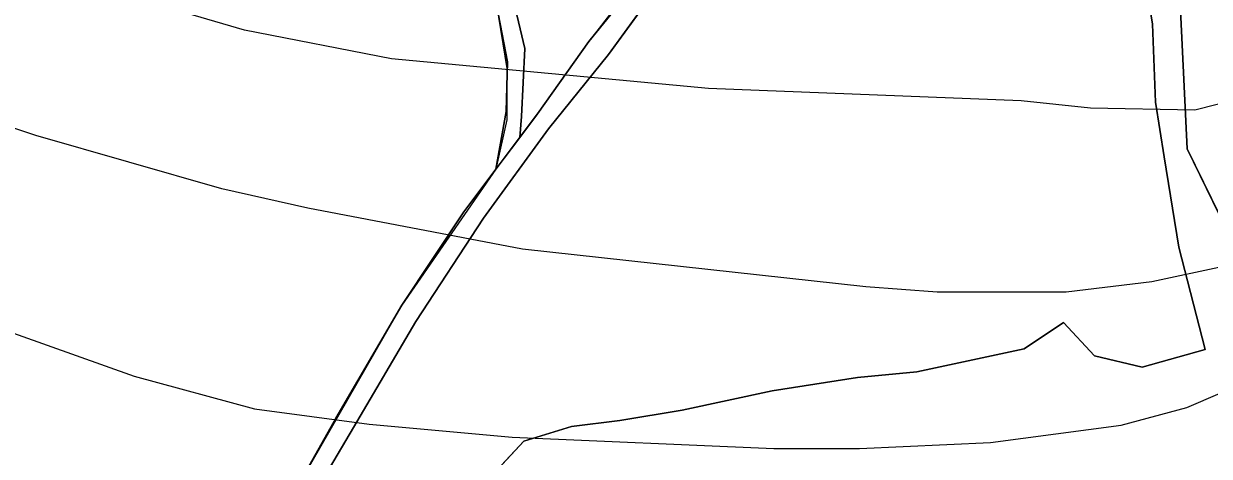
# Model space of a CAD drawing. Extents: x -662620 to -656370, y -1067090 to -1062990.
# Drawn here: x -660922.2 to -660755.9, y -1066012.5 to -1065951.9 of the extents above; entities that cross this region are included whole.
import ezdxf

# ---------------------------------------------------------------- set-up
doc = ezdxf.new("R2010")
doc.units = 0
for name, color, linetype in [('CHRANENE_LOZISKOVE_UZEMI', 7, 'Continuous'), ('OBVOD_PÚ', 7, 'Continuous'), ('ORNÁ_PŮDA_-_STÁVAJÍCÍ', 7, 'Continuous'), ('OSTATNÍ_PLOCHA_-_STÁVAJÍCÍ', 7, 'Continuous'), ('Trvalý_trávní_porost_-_stávající', 7, 'Continuous'), ('VRSTEVNICE_ZDŮRAZNĚNÁ', 7, 'Continuous'), ('VRSTEVNICE_ZÁKLADNÍ', 7, 'Continuous')]:
    doc.layers.add(name, color=color, linetype=linetype)

msp = doc.modelspace()

# ---------------------------------------------------------------- linework, layer by layer
at = {"layer": 'CHRANENE_LOZISKOVE_UZEMI'}
for points in [[(-660723.46, -1066017.56), (-660749.06, -1065989.87), (-660759, -1065969.43), (-660761.09, -1065926.66), (-660765.3, -1065910.31), (-660796.22, -1065890.96), (-660791.57, -1065877.08), (-660795.91, -1065872.72), (-660808.06, -1065855.19), (-660811.84, -1065851.27), (-660822.21, -1065853.47), (-660858.96, -1065871.86), (-660892.04, -1065893.16), (-660917.95, -1065914.29), (-660944.73, -1065941.74)], [(-660929.73, -1065929.99), (-660916.46, -1065917.94), (-660909.74, -1065911.74), (-660903.3, -1065905.23), (-660892.78, -1065898.45), (-660889.24, -1065901.81), (-660879.39, -1065913.67), (-660865.51, -1065932.09), (-660858.76, -1065942.75), (-660855.87, -1065949.26), (-660854.41, -1065958.2), (-660854.41, -1065965.38), (-660855.97, -1065972.32), (-660869.14, -1065991.37), (-660885.56, -1066019.89), (-660893.85, -1066035.39), (-660908.41, -1066070.8), (-660910.14, -1066074.31), (-660917.07, -1066070.05), (-660920.94, -1066063.5), (-660930.41, -1066052.6)], [(-660929.73, -1065929.99), (-660916.46, -1065917.94), (-660909.74, -1065911.74), (-660903.3, -1065905.23), (-660892.78, -1065898.45), (-660889.24, -1065901.81), (-660879.39, -1065913.67), (-660872.24, -1065923.25), (-660865.51, -1065932.09), (-660858.76, -1065942.75), (-660855.87, -1065949.26), (-660854.3, -1065957.27), (-660854.52, -1065964.24), (-660855.97, -1065972.32), (-660869.14, -1065991.37), (-660878.41, -1066007.21), (-660885.56, -1066019.89)], [(-660761.09, -1065926.66), (-660759, -1065969.43), (-660749.06, -1065989.87)], [(-660826.19, -1065932.79), (-660842.92, -1065954.43), (-660850.13, -1065964.57), (-660852.61, -1065967.86), (-660852.34, -1065964.94), (-660851.9, -1065955.4), (-660853.42, -1065948.92)], [(-660766.04, -1065939), (-660763.86, -1065952), (-660763.46, -1065962.9), (-660762.22, -1065970.58), (-660760.17, -1065983.25), (-660756.49, -1065997.58), (-660765.31, -1066000.03), (-660772.02, -1065998.48), (-660776.34, -1065993.78), (-660781.88, -1065997.46), (-660796.94, -1066000.71), (-660805.26, -1066001.51), (-660817.22, -1066003.35), (-660829.81, -1066006.08), (-660838.56, -1066007.54), (-660845.34, -1066008.38), (-660852.01, -1066010.42), (-660862.88, -1066022.08)], [(-660862.88, -1066022.08), (-660852.01, -1066010.42), (-660845.34, -1066008.38), (-660838.56, -1066007.54), (-660829.81, -1066006.08), (-660817.22, -1066003.35), (-660805.26, -1066001.51), (-660796.94, -1066000.71), (-660781.88, -1065997.46), (-660776.34, -1065993.78), (-660772.02, -1065998.48), (-660765.31, -1066000.03), (-660756.49, -1065997.58), (-660760.17, -1065983.25), (-660762.22, -1065970.58), (-660763.46, -1065962.9), (-660763.86, -1065952), (-660766.04, -1065939)], [(-660836.13, -1065946.03), (-660842.92, -1065954.43), (-660850.13, -1065964.57), (-660852.61, -1065967.86), (-660852.34, -1065964.94), (-660851.9, -1065955.4), (-660853.42, -1065948.92)], [(-660883.6, -1066021.51), (-660875.91, -1066008.5), (-660867.17, -1065993.66), (-660857.71, -1065979.15), (-660848.56, -1065966.66), (-660840.15, -1065956.24), (-660833.79, -1065947.47)], [(-660883.6, -1066021.51), (-660875.91, -1066008.5), (-660867.17, -1065993.66), (-660857.71, -1065979.15), (-660848.56, -1065966.66), (-660840.15, -1065956.24), (-660833.79, -1065947.47)]]:
    msp.add_lwpolyline(points, dxfattribs=at)
at = {"layer": 'OBVOD_PÚ'}
for points in [[(-660761.09, -1065926.66), (-660759, -1065969.43)], [(-660759, -1065969.43), (-660749.06, -1065989.87)]]:
    msp.add_lwpolyline(points, dxfattribs=at)
at = {"layer": 'ORNÁ_PŮDA_-_STÁVAJÍCÍ'}
for p, q in [((-660766.04, -1065939), (-660763.86, -1065952)), ((-660840.15, -1065956.24), (-660833.79, -1065947.47)), ((-660763.86, -1065952), (-660763.46, -1065962.9)), ((-660848.56, -1065966.66), (-660840.15, -1065956.24)), ((-660763.46, -1065962.9), (-660762.22, -1065970.58)), ((-660857.71, -1065979.15), (-660848.56, -1065966.66)), ((-660762.22, -1065970.58), (-660760.17, -1065983.25)), ((-660867.17, -1065993.66), (-660857.71, -1065979.15)), ((-660760.17, -1065983.25), (-660756.49, -1065997.58)), ((-660875.91, -1066008.5), (-660867.17, -1065993.66)), ((-660776.34, -1065993.78), (-660781.88, -1065997.46)), ((-660772.02, -1065998.48), (-660776.34, -1065993.78)), ((-660781.88, -1065997.46), (-660796.94, -1066000.71)), ((-660765.31, -1066000.03), (-660772.02, -1065998.48)), ((-660756.49, -1065997.58), (-660765.31, -1066000.03)), ((-660805.26, -1066001.51), (-660817.22, -1066003.35)), ((-660796.94, -1066000.71), (-660805.26, -1066001.51)), ((-660817.22, -1066003.35), (-660829.81, -1066006.08)), ((-660829.81, -1066006.08), (-660838.56, -1066007.54)), ((-660883.6, -1066021.51), (-660875.91, -1066008.5)), ((-660845.34, -1066008.38), (-660852.01, -1066010.42)), ((-660838.56, -1066007.54), (-660845.34, -1066008.38)), ((-660852.01, -1066010.42), (-660862.88, -1066022.08))]:
    msp.add_line(p, q, dxfattribs=at)
for points in [[(-660766.04, -1065939), (-660763.86, -1065952), (-660763.46, -1065962.9), (-660762.22, -1065970.58), (-660760.17, -1065983.25), (-660756.49, -1065997.58), (-660765.31, -1066000.03), (-660772.02, -1065998.48), (-660776.34, -1065993.78), (-660781.88, -1065997.46), (-660796.94, -1066000.71), (-660805.26, -1066001.51), (-660817.22, -1066003.35), (-660829.81, -1066006.08), (-660838.56, -1066007.54), (-660845.34, -1066008.38), (-660852.01, -1066010.42), (-660862.88, -1066022.08)], [(-660883.6, -1066021.51), (-660875.91, -1066008.5), (-660867.17, -1065993.66), (-660857.71, -1065979.15), (-660848.56, -1065966.66), (-660840.15, -1065956.24), (-660833.79, -1065947.47)]]:
    msp.add_lwpolyline(points, dxfattribs=at)
at = {"layer": 'OSTATNÍ_PLOCHA_-_STÁVAJÍCÍ'}
for p, q in [((-660842.92, -1065954.43), (-660836.13, -1065946.03)), ((-660842.92, -1065954.43), (-660836.13, -1065946.03)), ((-660853.42, -1065948.92), (-660851.9, -1065955.4)), ((-660853.42, -1065948.92), (-660851.9, -1065955.4)), ((-660833.79, -1065947.47), (-660840.15, -1065956.24)), ((-660833.79, -1065947.47), (-660840.15, -1065956.24)), ((-660854.3, -1065957.27), (-660855.87, -1065949.26)), ((-660854.3, -1065957.27), (-660855.87, -1065949.26)), ((-660851.9, -1065955.4), (-660852.34, -1065964.94)), ((-660851.9, -1065955.4), (-660852.34, -1065964.94)), ((-660850.13, -1065964.57), (-660842.92, -1065954.43)), ((-660850.13, -1065964.57), (-660842.92, -1065954.43)), ((-660854.52, -1065964.24), (-660854.3, -1065957.27)), ((-660854.52, -1065964.24), (-660854.3, -1065957.27)), ((-660840.15, -1065956.24), (-660848.56, -1065966.66)), ((-660840.15, -1065956.24), (-660848.56, -1065966.66)), ((-660860.46, -1065978.28), (-660850.13, -1065964.57)), ((-660860.46, -1065978.28), (-660850.13, -1065964.57)), ((-660855.97, -1065972.32), (-660854.52, -1065964.24)), ((-660855.97, -1065972.32), (-660854.52, -1065964.24)), ((-660852.34, -1065964.94), (-660852.61, -1065967.86)), ((-660852.34, -1065964.94), (-660852.61, -1065967.86)), ((-660848.56, -1065966.66), (-660857.71, -1065979.15)), ((-660848.56, -1065966.66), (-660857.71, -1065979.15)), ((-660852.61, -1065967.86), (-660855.97, -1065972.32)), ((-660852.61, -1065967.86), (-660855.97, -1065972.32)), ((-660869.14, -1065991.37), (-660860.46, -1065978.28)), ((-660869.14, -1065991.37), (-660860.46, -1065978.28)), ((-660857.71, -1065979.15), (-660867.17, -1065993.66)), ((-660857.71, -1065979.15), (-660867.17, -1065993.66)), ((-660878.41, -1066007.21), (-660869.14, -1065991.37)), ((-660878.41, -1066007.21), (-660869.14, -1065991.37)), ((-660867.17, -1065993.66), (-660875.91, -1066008.5)), ((-660867.17, -1065993.66), (-660875.91, -1066008.5)), ((-660885.56, -1066019.89), (-660878.41, -1066007.21)), ((-660885.56, -1066019.89), (-660878.41, -1066007.21)), ((-660875.91, -1066008.5), (-660883.6, -1066021.51)), ((-660875.91, -1066008.5), (-660883.6, -1066021.51))]:
    msp.add_line(p, q, dxfattribs=at)
msp.add_lwpolyline([(-660893.71, -1065894.38), (-660891.14, -1065896.32), (-660887.08, -1065900.16), (-660877.73, -1065911.74), (-660870.94, -1065921.16), (-660863.4, -1065931.35), (-660857.57, -1065939.39), (-660853.42, -1065948.92), (-660851.9, -1065955.4), (-660852.34, -1065964.94), (-660852.61, -1065967.86), (-660855.97, -1065972.32), (-660854.52, -1065964.24), (-660854.3, -1065957.27), (-660855.87, -1065949.26), (-660858.76, -1065942.75), (-660865.51, -1065932.09), (-660872.24, -1065923.25), (-660879.39, -1065913.67), (-660889.24, -1065901.81), (-660892.78, -1065898.45), (-660895.94, -1065896.01)], close=True, dxfattribs=at)
msp.add_lwpolyline([(-660893.71, -1065894.38), (-660891.14, -1065896.32), (-660887.08, -1065900.16), (-660877.73, -1065911.74), (-660870.94, -1065921.16), (-660863.4, -1065931.35), (-660857.57, -1065939.39), (-660853.42, -1065948.92), (-660851.9, -1065955.4), (-660852.34, -1065964.94), (-660852.61, -1065967.86), (-660855.97, -1065972.32), (-660854.52, -1065964.24), (-660854.3, -1065957.27), (-660855.87, -1065949.26), (-660858.76, -1065942.75), (-660865.51, -1065932.09), (-660872.24, -1065923.25), (-660879.39, -1065913.67), (-660889.24, -1065901.81), (-660892.78, -1065898.45), (-660895.94, -1065896.01)], close=True, dxfattribs=at)
for points in [[(-660885.56, -1066019.89), (-660878.41, -1066007.21), (-660869.14, -1065991.37), (-660860.46, -1065978.28), (-660850.13, -1065964.57), (-660842.92, -1065954.43), (-660836.13, -1065946.03)], [(-660885.56, -1066019.89), (-660878.41, -1066007.21), (-660869.14, -1065991.37), (-660860.46, -1065978.28), (-660850.13, -1065964.57), (-660842.92, -1065954.43), (-660836.13, -1065946.03)], [(-660833.79, -1065947.47), (-660840.15, -1065956.24), (-660848.56, -1065966.66), (-660857.71, -1065979.15), (-660867.17, -1065993.66), (-660875.91, -1066008.5), (-660883.6, -1066021.51)], [(-660833.79, -1065947.47), (-660840.15, -1065956.24), (-660848.56, -1065966.66), (-660857.71, -1065979.15), (-660867.17, -1065993.66), (-660875.91, -1066008.5), (-660883.6, -1066021.51)]]:
    msp.add_lwpolyline(points, dxfattribs=at)
at = {"layer": 'Trvalý_trávní_porost_-_stávající'}
for p, q in [((-660761.09, -1065926.66), (-660759, -1065969.43)), ((-660763.86, -1065952), (-660766.04, -1065939)), ((-660836.13, -1065946.03), (-660842.92, -1065954.43)), ((-660851.9, -1065955.4), (-660853.42, -1065948.92)), ((-660855.87, -1065949.26), (-660854.3, -1065957.27)), ((-660763.46, -1065962.9), (-660763.86, -1065952)), ((-660852.34, -1065964.94), (-660851.9, -1065955.4)), ((-660842.92, -1065954.43), (-660850.13, -1065964.57)), ((-660854.3, -1065957.27), (-660854.52, -1065964.24)), ((-660762.22, -1065970.58), (-660763.46, -1065962.9)), ((-660854.52, -1065964.24), (-660855.97, -1065972.32)), ((-660850.13, -1065964.57), (-660852.61, -1065967.86)), ((-660852.61, -1065967.86), (-660852.34, -1065964.94)), ((-660760.17, -1065983.25), (-660762.22, -1065970.58)), ((-660759, -1065969.43), (-660749.06, -1065989.87)), ((-660855.97, -1065972.32), (-660860.46, -1065978.28)), ((-660860.46, -1065978.28), (-660869.14, -1065991.37)), ((-660756.49, -1065997.58), (-660760.17, -1065983.25)), ((-660869.14, -1065991.37), (-660878.41, -1066007.21)), ((-660781.88, -1065997.46), (-660776.34, -1065993.78)), ((-660776.34, -1065993.78), (-660772.02, -1065998.48)), ((-660796.94, -1066000.71), (-660781.88, -1065997.46)), ((-660772.02, -1065998.48), (-660765.31, -1066000.03)), ((-660765.31, -1066000.03), (-660756.49, -1065997.58)), ((-660817.22, -1066003.35), (-660805.26, -1066001.51)), ((-660805.26, -1066001.51), (-660796.94, -1066000.71)), ((-660829.81, -1066006.08), (-660817.22, -1066003.35)), ((-660878.41, -1066007.21), (-660885.56, -1066019.89)), ((-660838.56, -1066007.54), (-660829.81, -1066006.08)), ((-660852.01, -1066010.42), (-660845.34, -1066008.38)), ((-660845.34, -1066008.38), (-660838.56, -1066007.54)), ((-660862.88, -1066022.08), (-660852.01, -1066010.42))]:
    msp.add_line(p, q, dxfattribs=at)
for points in [[(-660929.73, -1065929.99), (-660916.46, -1065917.94), (-660909.74, -1065911.74), (-660903.3, -1065905.23), (-660892.78, -1065898.45), (-660889.24, -1065901.81), (-660879.39, -1065913.67), (-660872.24, -1065923.25), (-660865.51, -1065932.09), (-660858.76, -1065942.75), (-660855.87, -1065949.26), (-660854.3, -1065957.27), (-660854.52, -1065964.24), (-660855.97, -1065972.32), (-660860.46, -1065978.28), (-660869.14, -1065991.37), (-660878.41, -1066007.21), (-660885.56, -1066019.89)], [(-660761.09, -1065926.66), (-660759, -1065969.43), (-660749.06, -1065989.87)], [(-660862.88, -1066022.08), (-660852.01, -1066010.42), (-660845.34, -1066008.38), (-660838.56, -1066007.54), (-660829.81, -1066006.08), (-660817.22, -1066003.35), (-660805.26, -1066001.51), (-660796.94, -1066000.71), (-660781.88, -1065997.46), (-660776.34, -1065993.78), (-660772.02, -1065998.48), (-660765.31, -1066000.03), (-660756.49, -1065997.58), (-660760.17, -1065983.25), (-660762.22, -1065970.58), (-660763.46, -1065962.9), (-660763.86, -1065952), (-660766.04, -1065939)], [(-660836.13, -1065946.03), (-660842.92, -1065954.43), (-660850.13, -1065964.57), (-660852.61, -1065967.86), (-660852.34, -1065964.94), (-660851.9, -1065955.4), (-660853.42, -1065948.92)]]:
    msp.add_lwpolyline(points, dxfattribs=at)
at = {"layer": 'VRSTEVNICE_ZDŮRAZNĚNÁ'}
msp.add_lwpolyline([(-660668.22, -1065933.06), (-660673.38, -1065933.92), (-660688.86, -1065938.36), (-660699.18, -1065942.38), (-660723.83, -1065953.56), (-660738.45, -1065957.85), (-660748.19, -1065961.58), (-660757.94, -1065964.02), (-660772.56, -1065963.73), (-660782.3, -1065962.73), (-660826.16, -1065961.01), (-660870.58, -1065956.85), (-660891.22, -1065952.84), (-660906.7, -1065948.25), (-660923.04, -1065940.8)], dxfattribs=at)
at = {"layer": 'VRSTEVNICE_ZÁKLADNÍ'}
for points in [[(-660663.35, -1065939.08), (-660675.39, -1065942.66), (-660691.44, -1065949.83), (-660696.89, -1065952.84), (-660707.2, -1065958.71), (-660710.93, -1065961.29), (-660717.95, -1065966.74), (-660733.86, -1065977.2), (-660741.89, -1065981.5), (-660747.91, -1065984.08), (-660753.93, -1065985.95), (-660763.96, -1065988.09), (-660776, -1065989.53), (-660794.05, -1065989.53), (-660804.09, -1065988.81), (-660852.24, -1065983.51), (-660882.34, -1065977.78), (-660894.38, -1065975.05), (-660920.46, -1065967.6), (-660932.5, -1065963.59)], [(-660663.35, -1065939.08), (-660675.39, -1065942.66), (-660691.44, -1065949.83), (-660696.89, -1065952.84), (-660707.2, -1065958.71), (-660710.93, -1065961.29), (-660717.95, -1065966.74), (-660733.86, -1065977.2), (-660741.89, -1065981.5), (-660747.91, -1065984.08), (-660753.93, -1065985.95), (-660763.96, -1065988.09), (-660776, -1065989.53), (-660794.05, -1065989.53), (-660804.09, -1065988.81), (-660852.24, -1065983.51), (-660882.34, -1065977.78), (-660894.38, -1065975.05), (-660920.46, -1065967.6), (-660932.5, -1065963.59)], [(-661123.12, -1065941.17), (-661107.92, -1065943.95), (-661090.72, -1065946.82), (-661061.48, -1065950.4), (-661044.28, -1065953.41), (-661015.05, -1065960.15), (-660995.56, -1065966.31), (-660981.23, -1065971.47), (-660961.16, -1065980.64), (-660952.11, -1065985.17), (-660906.65, -1066001.31), (-660889.79, -1066005.87), (-660873.74, -1066008.02), (-660853.67, -1066009.88), (-660816.98, -1066011.46), (-660804.95, -1066011.46), (-660786.6, -1066010.6), (-660768.26, -1066008.16), (-660759.08, -1066005.72), (-660750.06, -1066001.85), (-660741.31, -1065995.4)], [(-661123.12, -1065941.17), (-661107.92, -1065943.95), (-661090.72, -1065946.82), (-661061.48, -1065950.4), (-661044.28, -1065953.41), (-661015.05, -1065960.15), (-660995.56, -1065966.31), (-660981.23, -1065971.47), (-660961.16, -1065980.64), (-660952.11, -1065985.17), (-660906.65, -1066001.31), (-660889.79, -1066005.87), (-660873.74, -1066008.02), (-660853.67, -1066009.88), (-660816.98, -1066011.46), (-660804.95, -1066011.46), (-660786.6, -1066010.6), (-660768.26, -1066008.16), (-660759.08, -1066005.72), (-660750.06, -1066001.85), (-660741.31, -1065995.4)]]:
    msp.add_lwpolyline(points, dxfattribs=at)

doc.saveas('drawing.dxf')
